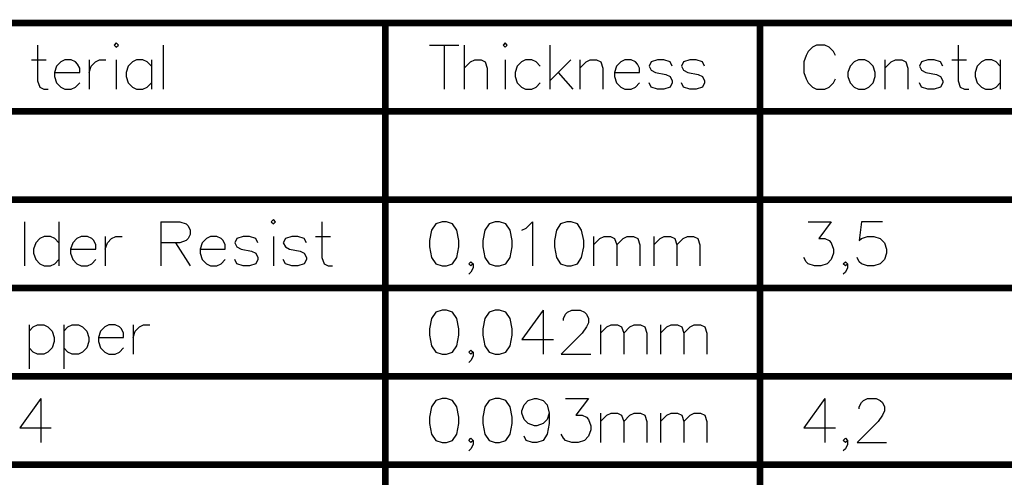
# Model space of a CAD drawing. Header units: millimetres. Extents: x 138 to 555, y 26 to 334.
# Tile 709 of 713: x 426 to 471, y 289 to 310. Entities that reach past the tile are written whole.
import ezdxf

# ---------------------------------------------------------------- set-up
doc = ezdxf.new("R2010")
doc.units = ezdxf.units.MM
doc.layers.add('DrillDrawing', color=1, linetype='Continuous')

msp = doc.modelspace()

# ---------------------------------------------------------------- linework, layer by layer
at = {"layer": 'DrillDrawing'}
for p, q in [((430.616, 308.821), (430.52, 308.725)), ((430.711, 308.725), (430.616, 308.821)), ((448.241, 308.821), (448.146, 308.725)), ((448.337, 308.725), (448.241, 308.821)), ((427.054, 308.725), (427.054, 307.107)), ((430.52, 308.725), (430.616, 308.63)), ((430.616, 308.63), (430.711, 308.725)), ((432.739, 308.725), (432.739, 306.726)), ((444.813, 308.725), (446.147, 308.725)), ((445.48, 308.725), (445.48, 306.726)), ((446.385, 308.725), (446.385, 306.726)), ((448.146, 308.725), (448.241, 308.63)), ((448.241, 308.63), (448.337, 308.725)), ((450.26, 308.725), (450.26, 306.726)), ((461.973, 308.44), (461.877, 308.249)), ((462.163, 308.63), (461.973, 308.44)), ((462.354, 308.725), (462.163, 308.63)), ((462.734, 308.725), (462.354, 308.725)), ((462.925, 308.63), (462.734, 308.725)), ((463.115, 308.44), (462.925, 308.63)), ((463.21, 308.249), (463.115, 308.44)), ((468.771, 308.725), (468.771, 307.107)), ((426.769, 308.059), (427.435, 308.059)), ((428.102, 307.964), (427.911, 307.773)), ((428.292, 308.059), (428.102, 307.964)), ((428.578, 308.059), (428.292, 308.059)), ((428.768, 307.964), (428.578, 308.059)), ((428.864, 307.868), (428.768, 307.964)), ((429.387, 308.059), (429.387, 306.726)), ((429.482, 307.773), (429.673, 307.964)), ((429.673, 307.964), (429.863, 308.059)), ((429.863, 308.059), (430.149, 308.059)), ((430.616, 308.059), (430.616, 306.726)), ((431.349, 307.964), (431.158, 307.773)), ((431.539, 308.059), (431.349, 307.964)), ((431.825, 308.059), (431.539, 308.059)), ((432.015, 307.964), (431.825, 308.059)), ((432.206, 307.773), (432.015, 307.964)), ((432.206, 308.059), (432.206, 306.726)), ((446.385, 307.678), (446.67, 307.964)), ((446.67, 307.964), (446.861, 308.059)), ((446.861, 308.059), (447.146, 308.059)), ((447.146, 308.059), (447.337, 307.964)), ((447.337, 307.964), (447.432, 307.678)), ((448.241, 308.059), (448.241, 306.726)), ((448.974, 307.964), (448.784, 307.773)), ((449.165, 308.059), (448.974, 307.964)), ((449.451, 308.059), (449.165, 308.059)), ((449.641, 307.964), (449.451, 308.059)), ((449.831, 307.773), (449.641, 307.964)), ((451.212, 308.059), (450.26, 307.107)), ((451.622, 308.059), (451.622, 306.726)), ((451.622, 307.678), (451.907, 307.964)), ((451.907, 307.964), (452.098, 308.059)), ((452.098, 308.059), (452.383, 308.059)), ((452.383, 308.059), (452.574, 307.964)), ((452.574, 307.964), (452.669, 307.678)), ((453.478, 307.964), (453.288, 307.773)), ((453.669, 308.059), (453.478, 307.964)), ((453.954, 308.059), (453.669, 308.059)), ((454.145, 307.964), (453.954, 308.059)), ((454.24, 307.868), (454.145, 307.964)), ((454.859, 307.964), (454.764, 307.773)), ((455.145, 308.059), (454.859, 307.964)), ((455.43, 308.059), (455.145, 308.059)), ((455.716, 307.964), (455.43, 308.059)), ((455.811, 307.773), (455.716, 307.964)), ((456.325, 307.964), (456.23, 307.773)), ((456.611, 308.059), (456.325, 307.964)), ((456.897, 308.059), (456.611, 308.059)), ((457.182, 307.964), (456.897, 308.059)), ((457.277, 307.773), (457.182, 307.964)), ((461.877, 308.249), (461.782, 307.964)), ((461.782, 307.964), (461.782, 307.488)), ((464.058, 307.964), (463.867, 307.773)), ((464.248, 308.059), (464.058, 307.964)), ((464.534, 308.059), (464.248, 308.059)), ((464.724, 307.964), (464.534, 308.059)), ((464.915, 307.773), (464.724, 307.964)), ((465.448, 308.059), (465.448, 306.726)), ((465.448, 307.678), (465.734, 307.964)), ((465.734, 307.964), (465.924, 308.059)), ((465.924, 308.059), (466.21, 308.059)), ((466.21, 308.059), (466.4, 307.964)), ((466.4, 307.964), (466.495, 307.678)), ((467.114, 307.964), (467.019, 307.773)), ((467.4, 308.059), (467.114, 307.964)), ((467.686, 308.059), (467.4, 308.059)), ((467.971, 307.964), (467.686, 308.059)), ((468.067, 307.773), (467.971, 307.964)), ((468.486, 308.059), (469.152, 308.059)), ((469.819, 307.964), (469.628, 307.773)), ((470.009, 308.059), (469.819, 307.964)), ((470.295, 308.059), (470.009, 308.059)), ((470.485, 307.964), (470.295, 308.059)), ((470.676, 307.773), (470.485, 307.964)), ((470.676, 308.059), (470.676, 306.726)), ((427.911, 307.773), (427.816, 307.488)), ((427.816, 307.488), (428.959, 307.488)), ((427.816, 307.488), (427.816, 307.297)), ((428.959, 307.678), (428.864, 307.868)), ((428.959, 307.488), (428.959, 307.678)), ((429.387, 307.488), (429.482, 307.773)), ((431.158, 307.773), (431.063, 307.488)), ((431.063, 307.488), (431.063, 307.297)), ((447.432, 307.678), (447.432, 306.726)), ((448.784, 307.773), (448.689, 307.488)), ((448.689, 307.488), (448.689, 307.297)), ((450.641, 307.488), (451.307, 306.726)), ((452.669, 307.678), (452.669, 306.726)), ((453.288, 307.773), (453.193, 307.488)), ((453.193, 307.488), (454.335, 307.488)), ((453.193, 307.488), (453.193, 307.297)), ((454.335, 307.678), (454.24, 307.868)), ((454.335, 307.488), (454.335, 307.678)), ((454.764, 307.773), (454.859, 307.583)), ((454.859, 307.583), (455.049, 307.488)), ((455.049, 307.488), (455.525, 307.392)), ((456.23, 307.773), (456.325, 307.583)), ((456.325, 307.583), (456.516, 307.488)), ((456.516, 307.488), (456.992, 307.392)), ((461.782, 307.488), (461.877, 307.202)), ((463.867, 307.773), (463.772, 307.488)), ((463.772, 307.488), (463.772, 307.297)), ((465.01, 307.488), (464.915, 307.773)), ((465.01, 307.297), (465.01, 307.488)), ((466.495, 307.678), (466.495, 306.726)), ((467.019, 307.773), (467.114, 307.583)), ((467.114, 307.583), (467.305, 307.488)), ((467.305, 307.488), (467.781, 307.392)), ((469.628, 307.773), (469.533, 307.488)), ((469.533, 307.488), (469.533, 307.297)), ((427.054, 307.107), (427.15, 306.821)), ((427.816, 307.297), (427.911, 307.011)), ((427.911, 307.011), (428.102, 306.821)), ((428.768, 306.821), (428.959, 307.011)), ((431.063, 307.297), (431.158, 307.011)), ((431.158, 307.011), (431.349, 306.821)), ((432.015, 306.821), (432.206, 307.011)), ((448.689, 307.297), (448.784, 307.011)), ((448.784, 307.011), (448.974, 306.821)), ((449.641, 306.821), (449.831, 307.011)), ((453.193, 307.297), (453.288, 307.011)), ((453.288, 307.011), (453.478, 306.821)), ((454.145, 306.821), (454.335, 307.011)), ((454.859, 306.821), (454.764, 307.011)), ((455.525, 307.392), (455.716, 307.297)), ((455.716, 307.297), (455.811, 307.107)), ((455.811, 307.011), (455.716, 306.821)), ((455.811, 307.107), (455.811, 307.011)), ((456.325, 306.821), (456.23, 307.011)), ((456.992, 307.392), (457.182, 307.297)), ((457.182, 307.297), (457.277, 307.107)), ((457.277, 307.011), (457.182, 306.821)), ((457.277, 307.107), (457.277, 307.011)), ((461.877, 307.202), (461.973, 307.011)), ((461.973, 307.011), (462.163, 306.821)), ((462.925, 306.821), (463.115, 307.011)), ((463.115, 307.011), (463.21, 307.202)), ((463.772, 307.297), (463.867, 307.011)), ((463.867, 307.011), (464.058, 306.821)), ((464.724, 306.821), (464.915, 307.011)), ((464.915, 307.011), (465.01, 307.297)), ((467.114, 306.821), (467.019, 307.011)), ((467.781, 307.392), (467.971, 307.297)), ((467.971, 307.297), (468.067, 307.107)), ((468.067, 307.011), (467.971, 306.821)), ((468.067, 307.107), (468.067, 307.011)), ((468.771, 307.107), (468.866, 306.821)), ((469.533, 307.297), (469.628, 307.011)), ((469.628, 307.011), (469.819, 306.821)), ((470.485, 306.821), (470.676, 307.011)), ((427.15, 306.821), (427.34, 306.726)), ((427.34, 306.726), (427.53, 306.726)), ((428.102, 306.821), (428.292, 306.726)), ((428.292, 306.726), (428.578, 306.726)), ((428.578, 306.726), (428.768, 306.821)), ((431.349, 306.821), (431.539, 306.726)), ((431.539, 306.726), (431.825, 306.726)), ((431.825, 306.726), (432.015, 306.821)), ((448.974, 306.821), (449.165, 306.726)), ((449.165, 306.726), (449.451, 306.726)), ((449.451, 306.726), (449.641, 306.821)), ((453.478, 306.821), (453.669, 306.726)), ((453.669, 306.726), (453.954, 306.726)), ((453.954, 306.726), (454.145, 306.821)), ((455.145, 306.726), (454.859, 306.821)), ((455.43, 306.726), (455.145, 306.726)), ((455.716, 306.821), (455.43, 306.726)), ((456.611, 306.726), (456.325, 306.821)), ((456.897, 306.726), (456.611, 306.726)), ((457.182, 306.821), (456.897, 306.726)), ((462.163, 306.821), (462.354, 306.726)), ((462.354, 306.726), (462.734, 306.726)), ((462.734, 306.726), (462.925, 306.821)), ((464.058, 306.821), (464.248, 306.726)), ((464.248, 306.726), (464.534, 306.726)), ((464.534, 306.726), (464.724, 306.821)), ((467.4, 306.726), (467.114, 306.821)), ((467.686, 306.726), (467.4, 306.726)), ((467.971, 306.821), (467.686, 306.726)), ((468.866, 306.821), (469.057, 306.726)), ((469.057, 306.726), (469.247, 306.726)), ((469.819, 306.821), (470.009, 306.726)), ((470.009, 306.726), (470.295, 306.726)), ((470.295, 306.726), (470.485, 306.821)), ((437.738, 300.821), (437.643, 300.725)), ((437.833, 300.725), (437.738, 300.821)), ((426.455, 300.725), (426.455, 298.726)), ((428.016, 300.725), (428.016, 298.726)), ((432.634, 300.725), (432.634, 298.726)), ((432.634, 300.725), (433.491, 300.725)), ((433.491, 300.725), (433.777, 300.63)), ((433.777, 300.63), (433.872, 300.535)), ((433.872, 300.535), (433.967, 300.345)), ((433.967, 300.345), (433.967, 300.154)), ((437.643, 300.725), (437.738, 300.63)), ((437.738, 300.63), (437.833, 300.725)), ((439.937, 300.725), (439.937, 299.107)), ((444.909, 300.345), (444.813, 299.868)), ((445.099, 300.63), (444.909, 300.345)), ((445.385, 300.725), (445.099, 300.63)), ((445.575, 300.725), (445.385, 300.725)), ((445.861, 300.63), (445.575, 300.725)), ((446.051, 300.345), (445.861, 300.63)), ((446.147, 299.868), (446.051, 300.345)), ((447.318, 300.345), (447.222, 299.868)), ((447.508, 300.63), (447.318, 300.345)), ((447.794, 300.725), (447.508, 300.63)), ((447.984, 300.725), (447.794, 300.725)), ((448.27, 300.63), (447.984, 300.725)), ((448.46, 300.345), (448.27, 300.63)), ((448.556, 299.868), (448.46, 300.345)), ((449.003, 300.345), (449.193, 300.44)), ((449.193, 300.44), (449.479, 300.725)), ((449.479, 300.725), (449.479, 298.726)), ((450.565, 300.345), (450.469, 299.868)), ((450.755, 300.63), (450.565, 300.345)), ((451.041, 300.725), (450.755, 300.63)), ((451.231, 300.725), (451.041, 300.725)), ((451.517, 300.63), (451.231, 300.725)), ((451.707, 300.345), (451.517, 300.63)), ((451.802, 299.868), (451.707, 300.345)), ((461.973, 300.725), (463.02, 300.725)), ((463.02, 300.725), (462.449, 299.964)), ((464.382, 300.725), (464.286, 299.868)), ((465.334, 300.725), (464.382, 300.725)), ((427.159, 299.964), (426.969, 299.773)), ((427.35, 300.059), (427.159, 299.964)), ((427.635, 300.059), (427.35, 300.059)), ((427.826, 299.964), (427.635, 300.059)), ((428.016, 299.773), (427.826, 299.964)), ((428.835, 299.964), (428.645, 299.773)), ((429.025, 300.059), (428.835, 299.964)), ((429.311, 300.059), (429.025, 300.059)), ((429.502, 299.964), (429.311, 300.059)), ((429.597, 299.868), (429.502, 299.964)), ((429.692, 299.678), (429.597, 299.868)), ((430.12, 300.059), (430.12, 298.726)), ((430.216, 299.773), (430.406, 299.964)), ((430.406, 299.964), (430.597, 300.059)), ((430.597, 300.059), (430.882, 300.059)), ((433.777, 299.868), (433.491, 299.773)), ((433.872, 299.964), (433.777, 299.868)), ((433.967, 300.154), (433.872, 299.964)), ((434.7, 299.964), (434.51, 299.773)), ((434.891, 300.059), (434.7, 299.964)), ((435.176, 300.059), (434.891, 300.059)), ((435.367, 299.964), (435.176, 300.059)), ((435.462, 299.868), (435.367, 299.964)), ((435.557, 299.678), (435.462, 299.868)), ((436.081, 299.964), (435.986, 299.773)), ((436.367, 300.059), (436.081, 299.964)), ((436.652, 300.059), (436.367, 300.059)), ((436.938, 299.964), (436.652, 300.059)), ((437.033, 299.773), (436.938, 299.964)), ((437.738, 300.059), (437.738, 298.726)), ((438.281, 299.964), (438.185, 299.773)), ((438.566, 300.059), (438.281, 299.964)), ((438.852, 300.059), (438.566, 300.059)), ((439.138, 299.964), (438.852, 300.059)), ((439.233, 299.773), (439.138, 299.964)), ((439.652, 300.059), (440.318, 300.059)), ((444.813, 299.868), (444.813, 299.583)), ((446.147, 299.583), (446.147, 299.868)), ((447.222, 299.868), (447.222, 299.583)), ((448.556, 299.583), (448.556, 299.868)), ((450.469, 299.868), (450.469, 299.583)), ((451.802, 299.583), (451.802, 299.868)), ((452.25, 300.059), (452.25, 298.726)), ((452.25, 299.678), (452.536, 299.964)), ((452.536, 299.964), (452.726, 300.059)), ((452.726, 300.059), (453.012, 300.059)), ((453.012, 300.059), (453.202, 299.964)), ((453.202, 299.964), (453.297, 299.678)), ((453.297, 299.678), (453.583, 299.964)), ((453.583, 299.964), (453.773, 300.059)), ((453.773, 300.059), (454.059, 300.059)), ((454.059, 300.059), (454.25, 299.964)), ((454.25, 299.964), (454.345, 299.678)), ((454.973, 300.059), (454.973, 298.726)), ((454.973, 299.678), (455.259, 299.964)), ((455.259, 299.964), (455.449, 300.059)), ((455.449, 300.059), (455.735, 300.059)), ((455.735, 300.059), (455.925, 299.964)), ((455.925, 299.964), (456.021, 299.678)), ((456.021, 299.678), (456.306, 299.964)), ((456.306, 299.964), (456.497, 300.059)), ((456.497, 300.059), (456.782, 300.059)), ((456.782, 300.059), (456.973, 299.964)), ((456.973, 299.964), (457.068, 299.678)), ((462.449, 299.964), (462.734, 299.964)), ((462.734, 299.964), (462.925, 299.868)), ((462.925, 299.868), (463.02, 299.773)), ((464.286, 299.868), (464.382, 299.964)), ((464.382, 299.964), (464.667, 300.059)), ((464.667, 300.059), (464.953, 300.059)), ((464.953, 300.059), (465.239, 299.964)), ((465.239, 299.964), (465.429, 299.773)), ((426.969, 299.773), (426.873, 299.488)), ((426.873, 299.488), (426.873, 299.297)), ((428.645, 299.773), (428.549, 299.488)), ((428.549, 299.488), (429.692, 299.488)), ((428.549, 299.488), (428.549, 299.297)), ((429.692, 299.488), (429.692, 299.678)), ((430.12, 299.488), (430.216, 299.773)), ((433.491, 299.773), (432.634, 299.773)), ((433.301, 299.773), (433.967, 298.726)), ((434.51, 299.773), (434.415, 299.488)), ((434.415, 299.488), (435.557, 299.488)), ((434.415, 299.488), (434.415, 299.297)), ((435.557, 299.488), (435.557, 299.678)), ((435.986, 299.773), (436.081, 299.583)), ((436.081, 299.583), (436.271, 299.488)), ((436.271, 299.488), (436.748, 299.392)), ((438.185, 299.773), (438.281, 299.583)), ((438.281, 299.583), (438.471, 299.488)), ((438.471, 299.488), (438.947, 299.392)), ((444.813, 299.583), (444.909, 299.107)), ((446.051, 299.107), (446.147, 299.583)), ((447.222, 299.583), (447.318, 299.107)), ((448.46, 299.107), (448.556, 299.583)), ((450.469, 299.583), (450.565, 299.107)), ((451.707, 299.107), (451.802, 299.583)), ((453.297, 299.678), (453.297, 298.726)), ((454.345, 299.678), (454.345, 298.726)), ((456.021, 299.678), (456.021, 298.726)), ((457.068, 299.678), (457.068, 298.726)), ((463.02, 299.773), (463.115, 299.488)), ((463.115, 299.488), (463.115, 299.297)), ((465.429, 299.773), (465.524, 299.488)), ((465.524, 299.488), (465.524, 299.297)), ((426.873, 299.297), (426.969, 299.011)), ((426.969, 299.011), (427.159, 298.821)), ((427.826, 298.821), (428.016, 299.011)), ((428.549, 299.297), (428.645, 299.011)), ((428.645, 299.011), (428.835, 298.821)), ((429.502, 298.821), (429.692, 299.011)), ((434.415, 299.297), (434.51, 299.011)), ((434.51, 299.011), (434.7, 298.821)), ((435.367, 298.821), (435.557, 299.011)), ((436.081, 298.821), (435.986, 299.011)), ((436.748, 299.392), (436.938, 299.297)), ((436.938, 299.297), (437.033, 299.107)), ((437.033, 299.011), (436.938, 298.821)), ((437.033, 299.107), (437.033, 299.011)), ((438.281, 298.821), (438.185, 299.011)), ((438.947, 299.392), (439.138, 299.297)), ((439.138, 299.297), (439.233, 299.107)), ((439.233, 299.011), (439.138, 298.821)), ((439.233, 299.107), (439.233, 299.011)), ((439.937, 299.107), (440.033, 298.821)), ((444.909, 299.107), (445.099, 298.821)), ((445.861, 298.821), (446.051, 299.107)), ((447.318, 299.107), (447.508, 298.821)), ((448.27, 298.821), (448.46, 299.107)), ((450.565, 299.107), (450.755, 298.821)), ((451.517, 298.821), (451.707, 299.107)), ((461.877, 298.916), (461.782, 299.107)), ((463.02, 299.011), (462.83, 298.821)), ((463.115, 299.297), (463.02, 299.011)), ((464.286, 298.916), (464.191, 299.107)), ((465.429, 299.011), (465.239, 298.821)), ((465.524, 299.297), (465.429, 299.011)), ((427.159, 298.821), (427.35, 298.726)), ((427.35, 298.726), (427.635, 298.726)), ((427.635, 298.726), (427.826, 298.821)), ((428.835, 298.821), (429.025, 298.726)), ((429.025, 298.726), (429.311, 298.726)), ((429.311, 298.726), (429.502, 298.821)), ((434.7, 298.821), (434.891, 298.726)), ((434.891, 298.726), (435.176, 298.726)), ((435.176, 298.726), (435.367, 298.821)), ((436.367, 298.726), (436.081, 298.821)), ((436.652, 298.726), (436.367, 298.726)), ((436.938, 298.821), (436.652, 298.726)), ((438.566, 298.726), (438.281, 298.821)), ((438.852, 298.726), (438.566, 298.726)), ((439.138, 298.821), (438.852, 298.726)), ((440.033, 298.821), (440.223, 298.726)), ((440.223, 298.726), (440.413, 298.726)), ((445.099, 298.821), (445.385, 298.726)), ((445.385, 298.726), (445.575, 298.726)), ((445.575, 298.726), (445.861, 298.821)), ((446.594, 298.821), (446.689, 298.916)), ((446.689, 298.726), (446.594, 298.821)), ((446.689, 298.916), (446.784, 298.821)), ((446.784, 298.821), (446.689, 298.726)), ((446.784, 298.631), (446.689, 298.44)), ((446.784, 298.821), (446.784, 298.631)), ((447.508, 298.821), (447.794, 298.726)), ((447.794, 298.726), (447.984, 298.726)), ((447.984, 298.726), (448.27, 298.821)), ((450.755, 298.821), (451.041, 298.726)), ((451.041, 298.726), (451.231, 298.726)), ((451.231, 298.726), (451.517, 298.821)), ((461.973, 298.821), (461.877, 298.916)), ((462.258, 298.726), (461.973, 298.821)), ((462.544, 298.726), (462.258, 298.726)), ((462.83, 298.821), (462.544, 298.726)), ((463.563, 298.821), (463.658, 298.916)), ((463.658, 298.726), (463.563, 298.821)), ((463.658, 298.916), (463.753, 298.821)), ((463.753, 298.821), (463.658, 298.726)), ((463.753, 298.631), (463.658, 298.44)), ((463.753, 298.821), (463.753, 298.631)), ((464.382, 298.821), (464.286, 298.916)), ((464.667, 298.726), (464.382, 298.821)), ((464.953, 298.726), (464.667, 298.726)), ((465.239, 298.821), (464.953, 298.726)), ((446.689, 298.44), (446.594, 298.345)), ((463.658, 298.44), (463.563, 298.345)), ((445.385, 296.725), (445.099, 296.63)), ((445.575, 296.725), (445.385, 296.725)), ((445.861, 296.63), (445.575, 296.725)), ((447.794, 296.725), (447.508, 296.63)), ((447.984, 296.725), (447.794, 296.725)), ((448.27, 296.63), (447.984, 296.725)), ((449.955, 296.725), (449.003, 295.392)), ((449.955, 296.725), (449.955, 294.726)), ((451.069, 296.63), (451.26, 296.725)), ((451.26, 296.725), (451.641, 296.725)), ((451.641, 296.725), (451.831, 296.63)), ((444.909, 296.345), (444.813, 295.868)), ((445.099, 296.63), (444.909, 296.345)), ((446.051, 296.345), (445.861, 296.63)), ((446.147, 295.868), (446.051, 296.345)), ((447.318, 296.345), (447.222, 295.868)), ((447.508, 296.63), (447.318, 296.345)), ((448.46, 296.345), (448.27, 296.63)), ((448.556, 295.868), (448.46, 296.345)), ((450.879, 296.345), (450.974, 296.535)), ((450.879, 296.249), (450.879, 296.345)), ((450.974, 296.535), (451.069, 296.63)), ((451.831, 296.63), (451.926, 296.535)), ((451.926, 296.535), (452.021, 296.345)), ((452.021, 296.345), (452.021, 296.154)), ((426.664, 296.059), (426.664, 294.059)), ((426.664, 295.773), (426.854, 295.964)), ((426.854, 295.964), (427.045, 296.059)), ((427.045, 296.059), (427.331, 296.059)), ((427.331, 296.059), (427.521, 295.964)), ((427.521, 295.964), (427.711, 295.773)), ((428.235, 296.059), (428.235, 294.059)), ((428.235, 295.773), (428.426, 295.964)), ((428.426, 295.964), (428.616, 296.059)), ((428.616, 296.059), (428.902, 296.059)), ((428.902, 296.059), (429.092, 295.964)), ((429.092, 295.964), (429.283, 295.773)), ((430.092, 295.964), (429.901, 295.773)), ((430.282, 296.059), (430.092, 295.964)), ((430.568, 296.059), (430.282, 296.059)), ((430.758, 295.964), (430.568, 296.059)), ((430.854, 295.868), (430.758, 295.964)), ((430.949, 295.678), (430.854, 295.868)), ((431.377, 296.059), (431.377, 294.726)), ((431.473, 295.773), (431.663, 295.964)), ((431.663, 295.964), (431.853, 296.059)), ((431.853, 296.059), (432.139, 296.059)), ((444.813, 295.868), (444.813, 295.583)), ((446.147, 295.583), (446.147, 295.868)), ((447.222, 295.868), (447.222, 295.583)), ((448.556, 295.583), (448.556, 295.868)), ((451.926, 295.964), (451.736, 295.678)), ((452.021, 296.154), (451.926, 295.964)), ((452.564, 296.059), (452.564, 294.726)), ((452.564, 295.678), (452.85, 295.964)), ((452.85, 295.964), (453.04, 296.059)), ((453.04, 296.059), (453.326, 296.059)), ((453.326, 296.059), (453.516, 295.964)), ((453.516, 295.964), (453.612, 295.678)), ((453.612, 295.678), (453.897, 295.964)), ((453.897, 295.964), (454.088, 296.059)), ((454.088, 296.059), (454.373, 296.059)), ((454.373, 296.059), (454.564, 295.964)), ((454.564, 295.964), (454.659, 295.678)), ((455.287, 296.059), (455.287, 294.726)), ((455.287, 295.678), (455.573, 295.964)), ((455.573, 295.964), (455.764, 296.059)), ((455.764, 296.059), (456.049, 296.059)), ((456.049, 296.059), (456.24, 295.964)), ((456.24, 295.964), (456.335, 295.678)), ((456.335, 295.678), (456.62, 295.964)), ((456.62, 295.964), (456.811, 296.059)), ((456.811, 296.059), (457.097, 296.059)), ((457.097, 296.059), (457.287, 295.964)), ((457.287, 295.964), (457.382, 295.678)), ((427.711, 295.773), (427.807, 295.488)), ((427.807, 295.488), (427.807, 295.297)), ((429.283, 295.773), (429.378, 295.488)), ((429.378, 295.488), (429.378, 295.297)), ((429.901, 295.773), (429.806, 295.488)), ((429.806, 295.488), (430.949, 295.488)), ((429.806, 295.488), (429.806, 295.297)), ((430.949, 295.488), (430.949, 295.678)), ((431.377, 295.488), (431.473, 295.773)), ((444.813, 295.583), (444.909, 295.107)), ((446.051, 295.107), (446.147, 295.583)), ((447.222, 295.583), (447.318, 295.107)), ((448.46, 295.107), (448.556, 295.583)), ((449.003, 295.392), (450.431, 295.392)), ((451.736, 295.678), (450.784, 294.726)), ((453.612, 295.678), (453.612, 294.726)), ((454.659, 295.678), (454.659, 294.726)), ((456.335, 295.678), (456.335, 294.726)), ((457.382, 295.678), (457.382, 294.726)), ((426.854, 294.821), (426.664, 295.011)), ((427.711, 295.011), (427.521, 294.821)), ((427.807, 295.297), (427.711, 295.011)), ((428.426, 294.821), (428.235, 295.011)), ((429.283, 295.011), (429.092, 294.821)), ((429.378, 295.297), (429.283, 295.011)), ((429.806, 295.297), (429.901, 295.011)), ((429.901, 295.011), (430.092, 294.821)), ((430.758, 294.821), (430.949, 295.011)), ((444.909, 295.107), (445.099, 294.821)), ((445.861, 294.821), (446.051, 295.107)), ((447.318, 295.107), (447.508, 294.821)), ((448.27, 294.821), (448.46, 295.107)), ((427.045, 294.726), (426.854, 294.821)), ((427.331, 294.726), (427.045, 294.726)), ((427.521, 294.821), (427.331, 294.726)), ((428.616, 294.726), (428.426, 294.821)), ((428.902, 294.726), (428.616, 294.726)), ((429.092, 294.821), (428.902, 294.726)), ((430.092, 294.821), (430.282, 294.726)), ((430.282, 294.726), (430.568, 294.726)), ((430.568, 294.726), (430.758, 294.821)), ((445.099, 294.821), (445.385, 294.726)), ((445.385, 294.726), (445.575, 294.726)), ((445.575, 294.726), (445.861, 294.821)), ((446.594, 294.821), (446.689, 294.916)), ((446.689, 294.726), (446.594, 294.821)), ((446.689, 294.916), (446.784, 294.821)), ((446.784, 294.821), (446.689, 294.726)), ((446.784, 294.631), (446.689, 294.44)), ((446.784, 294.821), (446.784, 294.631)), ((447.508, 294.821), (447.794, 294.726)), ((447.794, 294.726), (447.984, 294.726)), ((447.984, 294.726), (448.27, 294.821)), ((450.784, 294.726), (452.117, 294.726)), ((446.689, 294.44), (446.594, 294.345)), ((427.197, 292.725), (426.245, 291.392)), ((427.197, 292.725), (427.197, 290.726)), ((445.385, 292.725), (445.099, 292.63)), ((445.575, 292.725), (445.385, 292.725)), ((445.861, 292.63), (445.575, 292.725)), ((447.794, 292.725), (447.508, 292.63)), ((447.984, 292.725), (447.794, 292.725)), ((448.27, 292.63), (447.984, 292.725)), ((449.289, 292.63), (449.574, 292.725)), ((449.574, 292.725), (449.67, 292.725)), ((449.67, 292.725), (449.955, 292.63)), ((450.974, 292.725), (452.021, 292.725)), ((452.021, 292.725), (451.45, 291.964)), ((462.734, 292.725), (461.782, 291.392)), ((462.734, 292.725), (462.734, 290.726)), ((464.477, 292.63), (464.667, 292.725)), ((464.667, 292.725), (465.048, 292.725)), ((465.048, 292.725), (465.239, 292.63)), ((444.909, 292.345), (444.813, 291.868)), ((445.099, 292.63), (444.909, 292.345)), ((446.051, 292.345), (445.861, 292.63)), ((446.147, 291.868), (446.051, 292.345)), ((447.318, 292.345), (447.222, 291.868)), ((447.508, 292.63), (447.318, 292.345)), ((448.46, 292.345), (448.27, 292.63)), ((448.556, 291.868), (448.46, 292.345)), ((449.003, 292.154), (449.098, 292.44)), ((449.098, 292.44), (449.289, 292.63)), ((449.955, 292.63), (450.146, 292.44)), ((450.146, 292.44), (450.241, 292.059)), ((464.286, 292.345), (464.382, 292.535)), ((464.286, 292.249), (464.286, 292.345)), ((464.382, 292.535), (464.477, 292.63)), ((465.239, 292.63), (465.334, 292.535)), ((465.334, 292.535), (465.429, 292.345)), ((465.429, 292.345), (465.429, 292.154)), ((444.813, 291.868), (444.813, 291.583)), ((446.147, 291.583), (446.147, 291.868)), ((447.222, 291.868), (447.222, 291.583)), ((448.556, 291.583), (448.556, 291.868)), ((449.003, 292.059), (449.003, 292.154)), ((449.098, 291.773), (449.003, 292.059)), ((450.241, 292.059), (450.146, 291.773)), ((450.241, 292.059), (450.241, 291.583)), ((451.45, 291.964), (451.736, 291.964)), ((451.736, 291.964), (451.926, 291.868)), ((451.926, 291.868), (452.021, 291.773)), ((452.564, 292.059), (452.564, 290.726)), ((452.564, 291.678), (452.85, 291.964)), ((452.85, 291.964), (453.04, 292.059)), ((453.04, 292.059), (453.326, 292.059)), ((453.326, 292.059), (453.516, 291.964)), ((453.516, 291.964), (453.612, 291.678)), ((453.612, 291.678), (453.897, 291.964)), ((453.897, 291.964), (454.088, 292.059)), ((454.088, 292.059), (454.373, 292.059)), ((454.373, 292.059), (454.564, 291.964)), ((454.564, 291.964), (454.659, 291.678)), ((455.287, 292.059), (455.287, 290.726)), ((455.287, 291.678), (455.573, 291.964)), ((455.573, 291.964), (455.764, 292.059)), ((455.764, 292.059), (456.049, 292.059)), ((456.049, 292.059), (456.24, 291.964)), ((456.24, 291.964), (456.335, 291.678)), ((456.335, 291.678), (456.62, 291.964)), ((456.62, 291.964), (456.811, 292.059)), ((456.811, 292.059), (457.097, 292.059)), ((457.097, 292.059), (457.287, 291.964)), ((457.287, 291.964), (457.382, 291.678)), ((465.334, 291.964), (465.143, 291.678)), ((465.429, 292.154), (465.334, 291.964)), ((426.245, 291.392), (427.673, 291.392)), ((444.813, 291.583), (444.909, 291.107)), ((446.051, 291.107), (446.147, 291.583)), ((447.222, 291.583), (447.318, 291.107)), ((448.46, 291.107), (448.556, 291.583)), ((449.289, 291.583), (449.098, 291.773)), ((449.574, 291.488), (449.289, 291.583)), ((449.67, 291.488), (449.574, 291.488)), ((449.955, 291.583), (449.67, 291.488)), ((450.146, 291.773), (449.955, 291.583)), ((450.241, 291.583), (450.146, 291.107)), ((452.021, 291.773), (452.117, 291.488)), ((452.117, 291.488), (452.117, 291.297)), ((453.612, 291.678), (453.612, 290.726)), ((454.659, 291.678), (454.659, 290.726)), ((456.335, 291.678), (456.335, 290.726)), ((457.382, 291.678), (457.382, 290.726)), ((461.782, 291.392), (463.21, 291.392)), ((465.143, 291.678), (464.191, 290.726)), ((444.909, 291.107), (445.099, 290.821)), ((445.861, 290.821), (446.051, 291.107)), ((447.318, 291.107), (447.508, 290.821)), ((448.27, 290.821), (448.46, 291.107)), ((449.193, 290.821), (449.098, 291.011)), ((450.146, 291.107), (449.955, 290.821)), ((450.879, 290.916), (450.784, 291.107)), ((452.021, 291.011), (451.831, 290.821)), ((452.117, 291.297), (452.021, 291.011)), ((445.099, 290.821), (445.385, 290.726)), ((445.385, 290.726), (445.575, 290.726)), ((445.575, 290.726), (445.861, 290.821)), ((446.594, 290.821), (446.689, 290.916)), ((446.689, 290.726), (446.594, 290.821)), ((446.689, 290.916), (446.784, 290.821)), ((446.784, 290.821), (446.689, 290.726)), ((446.784, 290.631), (446.689, 290.44)), ((446.784, 290.821), (446.784, 290.631)), ((447.508, 290.821), (447.794, 290.726)), ((447.794, 290.726), (447.984, 290.726)), ((447.984, 290.726), (448.27, 290.821)), ((449.479, 290.726), (449.193, 290.821)), ((449.67, 290.726), (449.479, 290.726)), ((449.955, 290.821), (449.67, 290.726)), ((450.974, 290.821), (450.879, 290.916)), ((451.26, 290.726), (450.974, 290.821)), ((451.545, 290.726), (451.26, 290.726)), ((451.831, 290.821), (451.545, 290.726)), ((463.563, 290.821), (463.658, 290.916)), ((463.658, 290.726), (463.563, 290.821)), ((463.658, 290.916), (463.753, 290.821)), ((463.753, 290.821), (463.658, 290.726)), ((463.753, 290.631), (463.658, 290.44)), ((463.753, 290.821), (463.753, 290.631)), ((464.191, 290.726), (465.524, 290.726)), ((446.689, 290.44), (446.594, 290.345)), ((463.658, 290.44), (463.563, 290.345))]:
    msp.add_line(p, q, dxfattribs=at)
at = {"layer": 'DrillDrawing', "const_width": 0.3}
for points in [[(384.433, 309.726), (505.479, 309.726)], [(442.813, 245.726), (442.813, 309.726)], [(459.782, 245.726), (459.782, 309.726)], [(384.433, 305.726), (505.479, 305.726)], [(420.998, 301.726), (442.813, 301.726)], [(442.813, 301.726), (459.782, 301.726)], [(459.782, 301.726), (475.942, 301.726)], [(420.998, 297.726), (442.813, 297.726)], [(442.813, 297.726), (459.782, 297.726)], [(459.782, 297.726), (475.942, 297.726)], [(420.998, 293.726), (442.813, 293.726)], [(442.813, 293.726), (459.782, 293.726)], [(459.782, 293.726), (475.942, 293.726)], [(420.998, 289.726), (442.813, 289.726)], [(442.813, 289.726), (459.782, 289.726)], [(459.782, 289.726), (475.942, 289.726)]]:
    msp.add_lwpolyline(points, dxfattribs=at)
at = {"layer": 'DrillDrawing', "const_width": 0.15}
for points in [[(442.738, 309.726, 1), (442.888, 309.726, 1)], [(459.707, 309.726, 1), (459.857, 309.726, 1)], [(442.738, 301.726, 1), (442.888, 301.726, 1)], [(442.738, 301.726, 1), (442.888, 301.726, 1)], [(459.707, 301.726, 1), (459.857, 301.726, 1)], [(459.707, 301.726, 1), (459.857, 301.726, 1)], [(442.738, 297.726, 1), (442.888, 297.726, 1)], [(442.738, 297.726, 1), (442.888, 297.726, 1)], [(459.707, 297.726, 1), (459.857, 297.726, 1)], [(459.707, 297.726, 1), (459.857, 297.726, 1)], [(442.738, 293.726, 1), (442.888, 293.726, 1)], [(442.738, 293.726, 1), (442.888, 293.726, 1)], [(459.707, 293.726, 1), (459.857, 293.726, 1)], [(459.707, 293.726, 1), (459.857, 293.726, 1)], [(442.738, 289.726, 1), (442.888, 289.726, 1)], [(442.738, 289.726, 1), (442.888, 289.726, 1)], [(459.707, 289.726, 1), (459.857, 289.726, 1)], [(459.707, 289.726, 1), (459.857, 289.726, 1)]]:
    msp.add_lwpolyline(points, format="xyb", close=True, dxfattribs=at)

doc.saveas('drawing.dxf')
